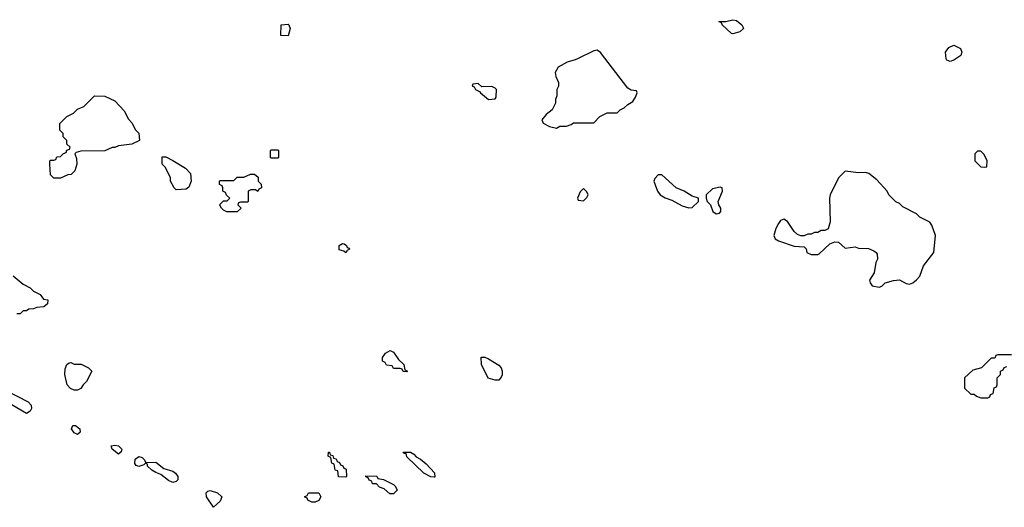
# Model space of a CAD drawing. Header units: inches. Extents: x 2701323 to 2964515, y 494916 to 722124.
# Tile 549 of 656: x 2866729 to 2872528, y 675708 to 678581. Entities that reach past the tile are written whole.
import ezdxf

# ---------------------------------------------------------------- set-up
doc = ezdxf.new("R2010")
doc.units = ezdxf.units.IN
doc.header["$MEASUREMENT"] = 0
doc.layers.add('C8667', color=7, linetype='Continuous')
doc.layers.add('C8677', color=7, linetype='Continuous')

msp = doc.modelspace()

# ---------------------------------------------------------------- linework, layer by layer
at = {"layer": 'C8667', "color": 2}
for points, elevation in [([(2868310, 678486), (2868267.3, 678487.3), (2868268.4, 678551.6), (2868310, 678554), (2868314, 678550), (2868322, 678530)], 2), ([(2869430, 678206), (2869398, 678202), (2869394, 678190), (2869404.7, 678184.7), (2869414, 678170), (2869438, 678158), (2869442, 678150), (2869490, 678111.3), (2869530, 678114), (2869535.3, 678124.7), (2869538, 678170), (2869530, 678178), (2869510, 678188), (2869450, 678186)], 6), ([(2866930, 677648), (2866910, 677666), (2866906, 677730), (2866906, 677750), (2866910, 677754), (2866930, 677754), (2866942, 677758), (2866947.3, 677772.7), (2866970, 677774), (2866987.3, 677792.7), (2867002, 677798), (2867007.3, 677812.7), (2867022, 677818), (2867026, 677830), (2867007.3, 677847.3), (2867006, 677870), (2866986, 677890), (2866986, 677910), (2866966, 677930), (2866966, 677970), (2867006, 678010), (2867046, 678030), (2867070, 678054), (2867106, 678070), (2867170, 678132), (2867231.2, 678131.1), (2867290, 678102), (2867343.6, 678043.6), (2867370, 677994), (2867391.6, 677971.6), (2867410, 677934), (2867431.6, 677911.6), (2867434, 677870), (2867390, 677848), (2867310, 677838), (2867290, 677828), (2867272.7, 677827.3), (2867230, 677808), (2867090, 677806), (2867062, 677798), (2867054, 677790), (2867063.6, 677763.6), (2867064.7, 677730), (2867054, 677690), (2867031.6, 677668.4), (2867012.7, 677667.3), (2866970, 677648)], 2), ([(2868210, 677766), (2868206, 677770), (2868206, 677810), (2868210, 677814), (2868250, 677814), (2868254, 677810), (2868254, 677770), (2868250, 677766)], 2), ([(2867650, 677578), (2867638, 677590), (2867618, 677630), (2867618, 677650), (2867588, 677710), (2867568.7, 677730), (2867567.3, 677772.7), (2867590, 677772), (2867630, 677752), (2867705.4, 677705.4), (2867735.3, 677675.3), (2867738, 677630), (2867725.4, 677594.6), (2867710, 677582)], 2), ([(2868132, 677568), (2868118, 677578), (2868090, 677578), (2868074, 677570), (2868074, 677510), (2868070, 677506), (2868030, 677506), (2868018, 677502), (2868014, 677490), (2868034, 677470), (2868010, 677448), (2867948.8, 677448.9), (2867930, 677458), (2867918, 677470), (2867908.4, 677488.4), (2867910, 677494), (2867930, 677514), (2867950, 677514), (2867966, 677530), (2867947.3, 677547.3), (2867942, 677562), (2867926, 677570), (2867926, 677590), (2867922, 677602), (2867906, 677610), (2867906, 677630), (2867910, 677634), (2867990, 677634), (2868010, 677654), (2868050, 677654), (2868088.4, 677671.6), (2868111.6, 677671.6), (2868132.7, 677652.7), (2868134, 677630), (2868151.6, 677611.6), (2868154, 677590), (2868138, 677582)], 2), ([(2868650, 677208), (2868638, 677218), (2868610, 677226), (2868610, 677251.3), (2868630, 677262), (2868639.6, 677259.6), (2868654, 677250), (2868658, 677238), (2868670, 677234), (2868672, 677228), (2868658, 677222)], 2), ([(2869010, 676506), (2868987.3, 676507.3), (2868982, 676522), (2868970, 676526), (2868930, 676526), (2868922, 676542), (2868890, 676546), (2868882, 676562), (2868866, 676570), (2868866, 676590), (2868883.1, 676616.9), (2868910, 676632), (2868930, 676622), (2868959.6, 676579.6), (2868992, 676550), (2868998, 676518), (2869014, 676510)], 2), ([(2869530, 676458), (2869488.8, 676468.9), (2869448, 676550), (2869447.3, 676592.7), (2869468, 676592), (2869490, 676582), (2869550, 676544.7), (2869564.7, 676530), (2869571.3, 676510), (2869570.9, 676489.1), (2869565.4, 676474.6), (2869550, 676458)], 2), ([(2867050, 676398), (2867028.8, 676408.9), (2867009, 676429), (2866995.3, 676490), (2866996.4, 676523.6), (2867006, 676550), (2867020.4, 676559.6), (2867030, 676562), (2867050, 676552), (2867091.2, 676551.1), (2867134, 676530), (2867154, 676510), (2867122, 676450), (2867102, 676430), (2867090, 676408), (2867070, 676398)], 2), ([(2866770, 676261.2), (2866610, 676352.7), (2866590, 676369.3), (2866566, 676406), (2866558, 676410), (2866570, 676414.8), (2866650, 676397.1), (2866778.8, 676330), (2866796.3, 676310), (2866798, 676290), (2866790, 676274)], 2), ([(2867070, 676137.2), (2867050, 676146), (2867035.1, 676170), (2867042, 676190), (2867058, 676190), (2867084, 676170), (2867086, 676150)], 2), ([(2867310, 676022), (2867274, 676050), (2867268, 676070), (2867290, 676074), (2867310, 676070.5), (2867330, 676050.8), (2867326, 676034)], 2), ([(2867471.2, 675971.1), (2867530, 675974.4), (2867577.1, 675937.1), (2867630, 675921.6), (2867647.3, 675910), (2867660.5, 675890), (2867660.7, 675870), (2867650, 675859.3), (2867630, 675855.1), (2867605.8, 675865.8), (2867560.9, 675900.9), (2867530, 675912.7), (2867507.3, 675927.3), (2867482, 675950), (2867482, 675962), (2867470, 675968), (2867461, 675959), (2867430, 675949), (2867414.6, 675954.6), (2867406.8, 675966.8), (2867410, 675991.3), (2867430, 676006.8), (2867450, 676000.7), (2867462.8, 675990)], 2), ([(2868650, 675886), (2868607.3, 675887.3), (2868602, 675922), (2868587.3, 675927.3), (2868582, 675962), (2868567.3, 675967.3), (2868562, 676002), (2868546, 676010), (2868547.3, 676032.7), (2868552.7, 676032.7), (2868558, 676018), (2868572.7, 676012.7), (2868578, 675998), (2868592.7, 675992.7), (2868598, 675978), (2868612.7, 675972.7), (2868618, 675958), (2868632.7, 675952.7), (2868638, 675938), (2868652.7, 675932.7), (2868654, 675890)], 2), ([(2869170, 675886), (2869150, 675888), (2869108.8, 675908.9), (2869010, 676006), (2869006, 676026), (2868994, 676026), (2868988.8, 676028.9), (2868988, 676032), (2869030, 676032), (2869050, 676022), (2869064.7, 676004.7), (2869090, 675992), (2869123.6, 675963.6), (2869171.2, 675911.1), (2869174, 675886)], 2), ([(2868930, 675788), (2868908.4, 675788.4), (2868876.4, 675816.4), (2868847.3, 675827.3), (2868830, 675846), (2868807.3, 675847.3), (2868802, 675862), (2868787.3, 675867.3), (2868782, 675882), (2868767.3, 675887.3), (2868767.3, 675892.7), (2868831.6, 675891.6), (2868838, 675878), (2868871.6, 675871.6), (2868930, 675842), (2868942, 675830), (2868952, 675810)], 2), ([(2867870, 675708), (2867829.3, 675770), (2867826.8, 675793.2), (2867836.5, 675803.5), (2867850, 675807.3), (2867893.3, 675793.3), (2867919.1, 675770), (2867910, 675744)], 2), ([(2868450, 675738), (2868426, 675750), (2868422, 675762), (2868406, 675770), (2868422, 675778), (2868430, 675794), (2868490, 675794), (2868502, 675770), (2868490, 675748), (2868470, 675738)], 2)]:
    msp.add_lwpolyline(points, close=True, dxfattribs=dict(at, elevation=elevation))
for points, elevation in [([(2870000, 678345.3), (2869954, 678330), (2869899.6, 678300.4), (2869882, 678270), (2869886, 678246), (2869902, 678210), (2869902, 678190), (2869892, 678170), (2869891.6, 678131.6), (2869884.7, 678110), (2869884.7, 678090), (2869864.7, 678050), (2869830, 678022), (2869804.7, 677990), (2869811.3, 677971.3), (2869850, 677951.3), (2869890, 677942), (2869910, 677954), (2869950, 677954), (2869976.4, 677963.6), (2869990, 677974), (2870000, 677974)], 6), ([(2866690, 677072), (2866750, 677022), (2866790, 677002), (2866810, 676982), (2866850, 676962), (2866870, 676934), (2866894, 676930), (2866892.7, 676907.3), (2866871.6, 676888.4), (2866830, 676886), (2866810, 676878), (2866783.6, 676876.4), (2866770, 676866), (2866750, 676866), (2866731.6, 676848.4), (2866712.7, 676847.3)], 2)]:
    msp.add_lwpolyline(points, dxfattribs=dict(at, elevation=elevation))
at = {"layer": 'C8677', "color": 2}
for points, elevation in [([(2870930, 678498), (2870920.4, 678500.4), (2870866, 678550), (2870862, 678562), (2870846, 678570), (2870888.8, 678571.1), (2870930, 678581), (2870950, 678576), (2870982, 678550), (2870990, 678534), (2870991, 678530), (2870970, 678508.7)], 2), ([(2872210, 678335.3), (2872190, 678342), (2872185.2, 678350), (2872180.9, 678390), (2872202, 678418), (2872230, 678430.7), (2872270.6, 678410.6), (2872278, 678390), (2872272, 678370), (2872230, 678342)], 2), ([(2872390, 677806), (2872370, 677806), (2872354, 677790), (2872354, 677750), (2872390, 677714), (2872410, 677712), (2872426, 677714), (2872428, 677750), (2872410, 677786)], 6), ([(2871590, 677688.7), (2871551.2, 677648.9), (2871502, 677550), (2871498, 677530), (2871502, 677390), (2871491.2, 677348.9), (2871470, 677338), (2871450, 677338), (2871430, 677328), (2871410, 677328), (2871390, 677318), (2871370, 677318), (2871350, 677308), (2871330, 677308), (2871310, 677315.3), (2871290, 677334), (2871251.5, 677391.5), (2871230, 677405.2), (2871210, 677397.2), (2871199, 677381), (2871183, 677350), (2871171, 677310), (2871178, 677290), (2871197.3, 677277.3), (2871290, 677246.8), (2871350, 677242), (2871362, 677230), (2871364.7, 677210), (2871390, 677198), (2871430, 677198), (2871438, 677202), (2871500.2, 677259.8), (2871530, 677271.3), (2871551, 677271), (2871590, 677234), (2871650, 677242), (2871670, 677234), (2871727.3, 677232.7), (2871759.6, 677219.6), (2871774, 677210), (2871779.6, 677199.6), (2871782, 677170), (2871772, 677150), (2871762, 677090), (2871734, 677046), (2871738, 677030), (2871750, 677012), (2871790, 677006), (2871806, 677010), (2871826, 677030), (2871874.8, 677045.2), (2871910, 677047.7), (2871950, 677026), (2871970, 677022.8), (2871990, 677030.8), (2872010, 677047.3), (2872029.6, 677070.4), (2872051.6, 677130), (2872113.2, 677210), (2872122, 677310), (2872102, 677370), (2872090, 677388), (2872030, 677418), (2872010, 677438), (2871930, 677478), (2871910, 677498), (2871890, 677508), (2871848, 677550), (2871838, 677570), (2871776.5, 677636.5), (2871730, 677674), (2871710, 677681.2), (2871670, 677679.3)], 6), ([(2870510, 677666), (2870490, 677666), (2870470, 677646), (2870464.7, 677630), (2870472, 677608), (2870484.7, 677570), (2870502, 677550), (2870530, 677531.3), (2870570, 677518), (2870630, 677484.7), (2870670, 677472), (2870690, 677474), (2870726, 677510), (2870726, 677530), (2870690, 677542), (2870642, 677570), (2870595.3, 677590)], 6), ([(2870050, 677586), (2870030, 677566), (2870014, 677530), (2870018, 677518), (2870050, 677514), (2870070, 677534), (2870078, 677550), (2870070, 677566)], 6), ([(2870854, 677594), (2870810, 677584), (2870771.6, 677548.4), (2870771.3, 677530), (2870778, 677510), (2870798, 677490), (2870812, 677450), (2870830, 677438), (2870850, 677442), (2870858, 677450), (2870858, 677470), (2870846, 677490), (2870842, 677510), (2870868, 677570), (2870866, 677590)], 6)]:
    msp.add_lwpolyline(points, close=True, dxfattribs=dict(at, elevation=elevation))
at = {"layer": 'C8677', "color": 2, "elevation": 6}
for points in [[(2870000, 677974), (2870110, 677974), (2870146, 678010), (2870188.4, 678031.6), (2870247.3, 678032.7), (2870266, 678050), (2870290, 678062), (2870310, 678082), (2870340.4, 678099.6), (2870356.4, 678123.6), (2870366, 678150), (2870362, 678162), (2870330, 678166), (2870310, 678178), (2870150, 678388), (2870130, 678402), (2870110, 678398), (2870014, 678350), (2870000, 678345.3)], [(2872570, 676606), (2872490, 676606), (2872478, 676602), (2872472.7, 676587.3), (2872450, 676586), (2872394, 676530), (2872343.6, 676516.4), (2872294, 676470), (2872294, 676410), (2872330, 676374), (2872350, 676374), (2872363.6, 676363.6), (2872390, 676354), (2872430, 676354), (2872442, 676358), (2872447.3, 676372.7), (2872462, 676378), (2872467.3, 676412.7), (2872482, 676418), (2872486, 676430), (2872486, 676470), (2872506, 676490), (2872506, 676510), (2872522, 676518), (2872527.3, 676532.7), (2872542, 676538)]]:
    msp.add_lwpolyline(points, dxfattribs=at)

doc.saveas('drawing.dxf')
